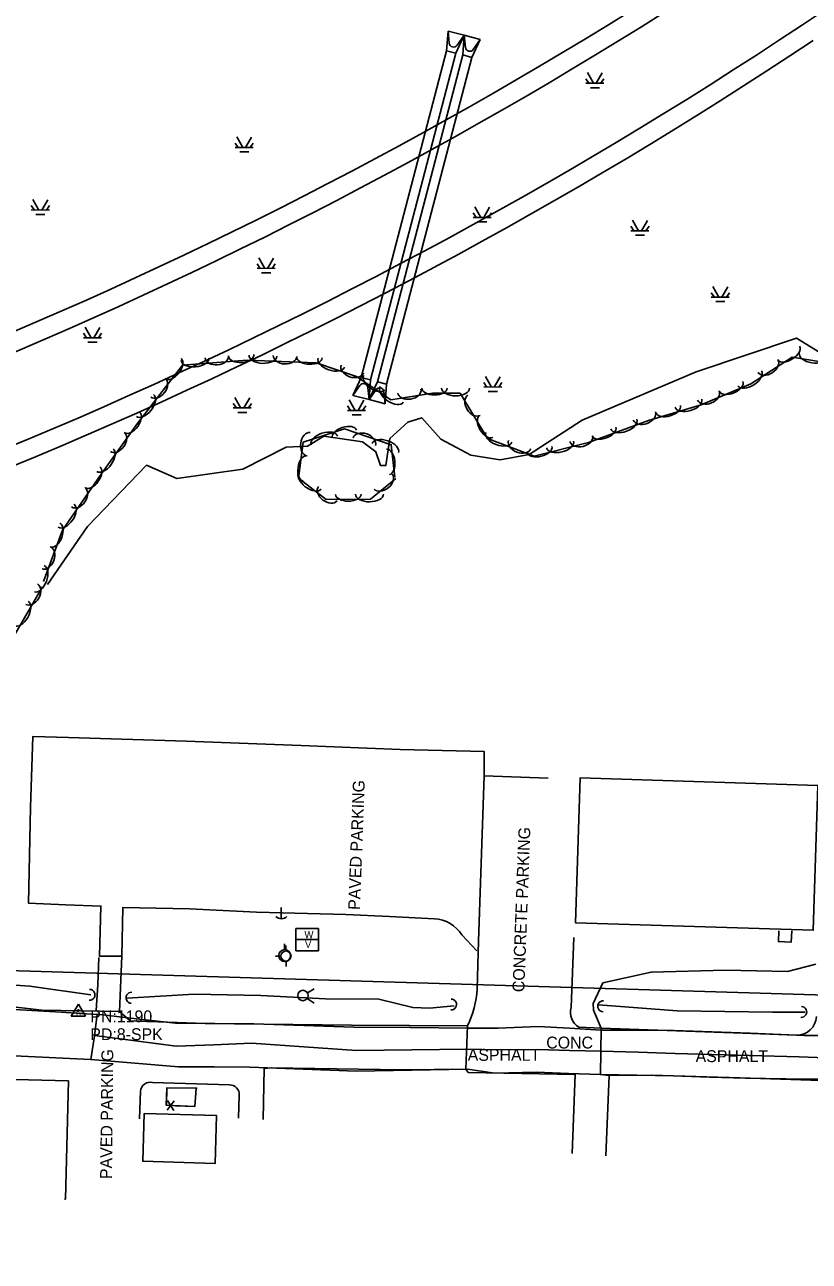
# Model space of a CAD drawing. Extents: x 978516 to 993312, y 1836504 to 1846212.
# Drawn here: x 990389 to 990719, y 1838637 to 1839157 of the extents above; entities that cross this region are included whole.
import ezdxf

# ---------------------------------------------------------------- set-up
doc = ezdxf.new("R2010")
doc.units = 0
for name, color, linetype in [('R_Drainage', 7, 'Continuous'), ('R_Proposed Road', 7, 'Continuous'), ('S_BUILDING', 7, 'Continuous'), ('S_CROSS_DRAIN', 7, 'Continuous'), ('S_EDGE_PAVEMENT', 7, 'Continuous'), ('S_FENCE', 7, 'Continuous'), ('S_FIBER_OPTIC_CABLE', 7, 'Continuous'), ('S_GRAVEL_ROAD', 7, 'Continuous'), ('S_PARKING', 7, 'Continuous'), ('S_PARKING_ANNOT', 7, 'Continuous'), ('S_PAVEMENT_CROWN', 7, 'Continuous'), ('S_SANITARY_SEWER', 7, 'Continuous'), ('S_SECONDARY_CTL', 7, 'Continuous'), ('S_SECONDARY_CTL_ANNOT', 7, 'Continuous'), ('S_SIDEWALK', 7, 'Continuous'), ('S_STREAM', 7, 'Continuous'), ('S_SURVEY_TEXT_ANNOT', 7, 'Continuous'), ('S_TREE', 7, 'Continuous'), ('S_UTILITY_POLE', 7, 'Continuous'), ('S_UTL_PT_SYM', 7, 'Continuous'), ('S_WATER_UTILITIES', 7, 'Continuous')]:
    doc.layers.add(name, color=color, linetype=linetype)

msp = doc.modelspace()

# ---------------------------------------------------------------- linework, layer by layer
at = {"layer": 'R_Drainage'}
for p, q in [((990566.26, 1839146.12), (990566.87, 1839154.4)), ((990566.87, 1839154.4), (990573.65, 1839152.63)), ((990567.38, 1839149.3), (990566.87, 1839154.4)), ((990570.13, 1839145.11), (990573.65, 1839152.63)), ((990570.71, 1839148.43), (990573.65, 1839152.63)), ((990573.03, 1839144.35), (990573.65, 1839152.63)), ((990573.65, 1839152.63), (990580.42, 1839150.86)), ((990574.15, 1839147.53), (990573.65, 1839152.63)), ((990576.9, 1839143.34), (990580.42, 1839150.86)), ((990577.48, 1839146.66), (990580.42, 1839150.86)), ((990566.26, 1839146.12), (990530.38, 1839008.72)), ((990570.13, 1839145.11), (990534.26, 1839007.71)), ((990573.03, 1839144.35), (990537.16, 1839006.96)), ((990576.9, 1839143.34), (990541.03, 1839005.95)), ((990566.26, 1839146.12), (990570.13, 1839145.11)), ((990573.03, 1839144.35), (990576.9, 1839143.34)), ((990530.38, 1839008.72), (990526.87, 1839001.2)), ((990530.38, 1839008.72), (990534.26, 1839007.71)), ((990530.38, 1839008.72), (990534.26, 1839007.71)), ((990534.26, 1839007.71), (990533.64, 1838999.43)), ((990529.81, 1839005.4), (990526.87, 1839001.2)), ((990533.14, 1839004.53), (990533.64, 1838999.43)), ((990537.16, 1839006.96), (990533.64, 1838999.43)), ((990536.58, 1839003.63), (990533.64, 1838999.43)), ((990537.16, 1839006.96), (990541.03, 1839005.95)), ((990537.16, 1839006.96), (990541.03, 1839005.95)), ((990539.91, 1839002.76), (990540.42, 1838997.66)), ((990541.03, 1839005.95), (990540.42, 1838997.66)), ((990526.87, 1839001.2), (990533.64, 1838999.43)), ((990533.64, 1838999.43), (990540.42, 1838997.66))]:
    msp.add_line(p, q, dxfattribs=at)
for centre, start, end in [((990569.21, 1839149.48), 185.6841, 325.047), ((990575.98, 1839147.71), 185.6841, 325.047), ((990531.31, 1839004.35), 5.684, 145.0468), ((990538.08, 1839002.58), 5.684, 145.0468)]:
    msp.add_arc(centre, 1.83, start, end, dxfattribs=at)
at = {"layer": 'R_Proposed Road'}
msp.add_line((991122.47, 1839427.67), (990715.93, 1839157.06), dxfattribs=at)
for radius in [1883.86, 1891.86, 1927.86, 1935.86]:
    msp.add_arc((989647.69, 1840761.9), radius, 281.66438, 303.64915, dxfattribs=at)
at = {"layer": 'S_BUILDING'}
for points in [[(990620.44, 1838779.46), (990720.46, 1838776.3), (990722.38, 1838837.2), (990622.37, 1838840.36)], [(990439.1, 1838699.31), (990469.55, 1838698.38), (990468.94, 1838678.23), (990438.48, 1838679.17)]]:
    msp.add_lwpolyline(points, close=True, dxfattribs=at)
msp.add_lwpolyline([(990162.25, 1838637.14), (990111.44, 1838638.62), (990112.66, 1838671.72), (990296.27, 1838668.9), (990296.94, 1838708.1), (990357.04, 1838706.19), (990356.84, 1838714.28), (990407.28, 1838712.94), (990405.96, 1838663.28), (990405.63, 1838663.29)], dxfattribs=at)
at = {"layer": 'S_CROSS_DRAIN'}
for centre, start, end in [((990416.09, 1838749.16), 267.4759, 87.8051), ((990433.78, 1838747.92), 87.4759, 267.8051), ((990568.13, 1838745.1), 267.4759, 87.8051), ((990632.12, 1838744.33), 87.5045, 267.8337), ((990715.37, 1838741.99), 267.5045, 87.8337)]:
    msp.add_arc(centre, 2.3, start, end, dxfattribs=at)
at = {"layer": 'S_EDGE_PAVEMENT'}
for points in [[(990730.17, 1838732.07), (990716.59, 1838732.04), (990693.85, 1838733.09), (990677.89, 1838733.62), (990661.94, 1838734.16), (990646.53, 1838734.24), (990631.13, 1838734.33), (990617.98, 1838735.09), (990604.82, 1838735.86), (990587.94, 1838735.21), (990575.09, 1838735.19), (990551.14, 1838735.41), (990527.19, 1838735.62), (990506.22, 1838736.27), (990485.25, 1838736.91), (990468.78, 1838737.08), (990452.3, 1838737.25), (990435.83, 1838739.11), (990419.36, 1838740.97), (990418.25, 1838731.92), (990416.69, 1838721.91)], [(990725.76, 1838713.7), (990708.86, 1838713.9), (990691.96, 1838714.11), (990676.77, 1838714.6), (990661.58, 1838715.09), (990646.31, 1838715.34), (990631.04, 1838715.6), (990617.58, 1838716.1), (990604.13, 1838716.6), (990586.57, 1838716.17), (990574.99, 1838717.89), (990551.67, 1838717.46), (990528.35, 1838717.02), (990505.94, 1838717.91), (990483.54, 1838718.8), (990468.5, 1838718.88), (990453.47, 1838718.96), (990435.11, 1838720.46), (990416.74, 1838721.96)]]:
    msp.add_lwpolyline(points, dxfattribs=at)
at = {"layer": 'S_FENCE'}
for p, q in [((990448.75, 1838700.65), (990451.77, 1838704.63)), ((990448.91, 1838704.74), (990451.62, 1838700.54))]:
    msp.add_line(p, q, dxfattribs=at)
for points in [[(990461.4, 1838709.92), (990448.65, 1838710.1), (990448.41, 1838702.71), (990460.45, 1838702.26), (990460.95, 1838709.74)], [(990461.4, 1838709.92), (990448.65, 1838710.1), (990448.42, 1838702.86)], [(990452.26, 1838702.56), (990460.45, 1838702.26), (990460.95, 1838709.74)]]:
    msp.add_lwpolyline(points, dxfattribs=at)
at = {"layer": 'S_FIBER_OPTIC_CABLE'}
msp.add_line((990416.73, 1838721.94), (990384.49, 1838723.54), dxfattribs=at)
at = {"layer": 'S_GRAVEL_ROAD'}
for points in [[(990419.24, 1838740.93), (990401.81, 1838741.96), (990384.38, 1838742.98), (990371.17, 1838743.63), (990357.95, 1838744.28), (990341.18, 1838744.18), (990324.42, 1838744.09), (990306.74, 1838744.16), (990289.05, 1838744.23), (990267.16, 1838743.89), (990245.27, 1838743.55), (990231.25, 1838743.81), (990217.24, 1838744.08), (990198.18, 1838745.89), (990179.57, 1838746.76), (990160.95, 1838747.63), (990143.65, 1838747.15), (990126.35, 1838746.67), (990102.9, 1838740.63), (990090.1, 1838730.07), (990086.1, 1838712.85), (990082.1, 1838695.63), (990081.35, 1838677.68)], [(990416.73, 1838721.94), (990384.49, 1838723.54), (990358.99, 1838724.35), (990317.89, 1838721.95), (990287.76, 1838722.62), (990244.69, 1838725.89), (990215, 1838727.79), (990196.32, 1838729.46), (990162.23, 1838731.93), (990129.84, 1838728.79), (990117.48, 1838722.86), (990110.2, 1838714.63), (990105.68, 1838696.99), (990104.17, 1838678)]]:
    msp.add_lwpolyline(points, dxfattribs=at)
at = {"layer": 'S_PARKING'}
for points in [[(990561.13, 1838781.14), (990542.21, 1838782.12), (990523.92, 1838782.92), (990486.34, 1838783.95), (990458.1, 1838785.37), (990430.09, 1838785.87), (990429.72, 1838765.42), (990420.29, 1838765.46), (990420.93, 1838786.49), (990406.17, 1838787.04), (990390.45, 1838787.75), (990391.36, 1838827.98), (990392.29, 1838857.83), (990407.32, 1838857.42), (990456.73, 1838855.83), (990505.13, 1838854.01), (990546.7, 1838852.38), (990582.11, 1838851.41), (990582.04, 1838841.24)], [(990609.01, 1838840.23), (990582.04, 1838841.24), (990579.62, 1838771.69), (990579.05, 1838751.65)], [(990579.03, 1838767.68), (990572.68, 1838774.38)], [(990618.58, 1838743.83), (990619.71, 1838773.28)], [(990721.52, 1838762.02), (990709.57, 1838758.99), (990683.58, 1838759.52), (990652.24, 1838758.7), (990631.96, 1838754.2), (990627.95, 1838745.59), (990628.04, 1838742.74), (990631.25, 1838735.19)], [(990396.03, 1838742.67), (990379.23, 1838744.66), (990350.23, 1838745.37), (990340.36, 1838745.73)], [(990526.22, 1838736.38), (990464.73, 1838737.13), (990433.24, 1838738.23), (990428.68, 1838742.13), (990396.03, 1838742.67)], [(990575.04, 1838736.13), (990526.22, 1838736.38)], [(990575.04, 1838736.13), (990574.31, 1838717.94)], [(990621.87, 1838735.52), (990631.25, 1838735.19), (990690.66, 1838733.1), (990713.4, 1838732.26)], [(990634.6, 1838715.19), (990630.95, 1838715.65), (990631.25, 1838735.19)], [(990547.6, 1838717.66), (990492.56, 1838718.44), (990489.52, 1838718.26), (990489.18, 1838696.72)], [(990619.11, 1838682.47), (990620.36, 1838715.6), (990575.34, 1838716.54), (990574.31, 1838717.94), (990547.6, 1838717.66)], [(990474.92, 1838711.27), (990442.65, 1838712.34)], [(991031.37, 1838705.11), (990996.81, 1838706.15), (990944.15, 1838708.52), (990919.15, 1838709.36), (990893.54, 1838708.95), (990879.56, 1838709.68), (990845.93, 1838709.92), (990804.87, 1838711.1), (990771.26, 1838711.68), (990732.22, 1838712.93), (990689.73, 1838714.23), (990652.49, 1838715.34), (990634.6, 1838715.19), (990633.18, 1838681.42)], [(990437.53, 1838708.69), (990437.09, 1838696.98)], [(990478.75, 1838697.3), (990479.11, 1838706.94)]]:
    msp.add_lwpolyline(points, dxfattribs=at)
for centre, radius, start, end in [((990625.95, 1838741.94), 7.61, 165.6124, 237.6071), ((990713.6, 1838740.46), 8.2, 268.5982, 357.1024), ((990441.71, 1838708.24), 4.21, 77.0666, 173.8761), ((990475.04, 1838707.2), 4.08, 356.343, 91.7304)]:
    msp.add_arc(centre, radius, start, end, dxfattribs=at)
for centre, major_axis, ratio, start_param, end_param in [((990560.35, 1838766.58), (-9.88, 10.72), 0.999963, 4.531876, 5.485368), ((990540.74, 1838753.59), (-12.48, 36.58), 0.991326, 3.917119, 4.336069)]:
    msp.add_ellipse(centre, major_axis=major_axis, ratio=ratio, start_param=start_param, end_param=end_param, dxfattribs=at)
at = {"layer": 'S_PAVEMENT_CROWN'}
msp.add_lwpolyline([(990725.79, 1838722.62), (990714.47, 1838723.06), (990693.63, 1838723.67), (990677.97, 1838724.08), (990662.31, 1838724.49), (990646.78, 1838724.99), (990631.25, 1838725.49), (990617.91, 1838725.82), (990604.57, 1838726.15), (990587.25, 1838725.99), (990575.07, 1838726.34), (990551.69, 1838726.06), (990528.31, 1838725.78), (990506.27, 1838727.28), (990484.22, 1838728.79), (990468.42, 1838728.19), (990452.61, 1838727.6), (990435.4, 1838729.81), (990418.19, 1838732.02)], dxfattribs=at)
at = {"layer": 'S_SANITARY_SEWER'}
msp.add_line((990326.95, 1838761.01), (990779.34, 1838747.43), dxfattribs=at)
at = {"layer": 'S_SECONDARY_CTL'}
for p, q in [((990411.45, 1838745.22), (990408.44, 1838740.26)), ((990411.45, 1838745.22), (990414.4, 1838740.26)), ((990408.44, 1838740.26), (990414.4, 1838740.26))]:
    msp.add_line(p, q, dxfattribs=at)
for radius in [0.311, 0.183, 0.103]:
    msp.add_circle((990411.45, 1838742.61), radius, dxfattribs=at)
at = {"layer": 'S_SIDEWALK'}
for points in [[(990705.97, 1838776.05), (990705.8, 1838771.55), (990711.18, 1838771.35), (990711.36, 1838776.1)], [(990418.97, 1838742.56), (990419.56, 1838753.35), (990420.06, 1838764.84)], [(990429.72, 1838765.42), (990428.68, 1838742.13)]]:
    msp.add_lwpolyline(points, dxfattribs=at)
at = {"layer": 'S_STREAM'}
for p, q in [((990624.77, 1839134.35), (990626.09, 1839132.46)), ((990624.77, 1839132.49), (990632.36, 1839132.46)), ((990625.47, 1839136.91), (990627.98, 1839132.42)), ((990631.7, 1839136.8), (990629.22, 1839132.46)), ((990632.44, 1839134.35), (990631.12, 1839132.46)), ((990626.71, 1839130.59), (990630.5, 1839130.59)), ((990477.32, 1839107.31), (990478.64, 1839105.41)), ((990478.02, 1839109.86), (990480.53, 1839105.37)), ((990484.25, 1839109.75), (990481.77, 1839105.41)), ((990484.99, 1839107.31), (990483.67, 1839105.41)), ((990477.32, 1839105.45), (990484.91, 1839105.41)), ((990479.26, 1839103.55), (990483.05, 1839103.55)), ((990391.65, 1839081.06), (990392.97, 1839079.16)), ((990392.35, 1839083.62), (990394.87, 1839079.12)), ((990398.59, 1839083.5), (990396.11, 1839079.16)), ((990399.32, 1839081.06), (990398.01, 1839079.16)), ((990578.13, 1839080.45), (990580.65, 1839075.96)), ((990584.37, 1839080.34), (990581.89, 1839076)), ((990391.65, 1839079.2), (990399.25, 1839079.16)), ((990393.59, 1839077.3), (990397.39, 1839077.3)), ((990577.44, 1839077.9), (990578.75, 1839076)), ((990577.44, 1839076.04), (990585.03, 1839076)), ((990585.11, 1839077.9), (990583.79, 1839076)), ((990644.44, 1839074.89), (990646.96, 1839070.39)), ((990579.37, 1839074.14), (990583.17, 1839074.14)), ((990643.74, 1839072.33), (990645.06, 1839070.43)), ((990643.74, 1839070.47), (990651.34, 1839070.43)), ((990650.68, 1839074.77), (990648.2, 1839070.43)), ((990651.41, 1839072.33), (990650.1, 1839070.43)), ((990645.68, 1839068.57), (990649.48, 1839068.57)), ((990486.56, 1839056.51), (990487.88, 1839054.61)), ((990486.56, 1839054.65), (990494.15, 1839054.61)), ((990487.26, 1839059.06), (990489.78, 1839054.57)), ((990493.5, 1839058.95), (990491.02, 1839054.61)), ((990494.23, 1839056.51), (990492.91, 1839054.61)), ((990488.5, 1839052.75), (990492.29, 1839052.75)), ((990677.55, 1839044.4), (990678.86, 1839042.5)), ((990678.24, 1839046.96), (990680.76, 1839042.46)), ((990684.48, 1839046.84), (990682, 1839042.5)), ((990685.22, 1839044.4), (990683.9, 1839042.5)), ((990677.55, 1839042.54), (990685.14, 1839042.5)), ((990679.48, 1839040.64), (990683.28, 1839040.64)), ((990414.23, 1839029.9), (990416.75, 1839025.4)), ((990420.47, 1839029.78), (990417.99, 1839025.44)), ((990413.54, 1839027.34), (990414.85, 1839025.44)), ((990413.54, 1839025.48), (990421.13, 1839025.44)), ((990415.47, 1839023.58), (990419.27, 1839023.58)), ((990421.21, 1839027.34), (990419.89, 1839025.44)), ((990582.57, 1839009.16), (990585.09, 1839004.67)), ((990588.81, 1839009.05), (990586.33, 1839004.71)), ((990581.87, 1839006.61), (990583.19, 1839004.71)), ((990581.87, 1839004.75), (990589.46, 1839004.71)), ((990583.81, 1839002.85), (990587.6, 1839002.85)), ((990589.54, 1839006.61), (990588.22, 1839004.71)), ((990476.54, 1838997.81), (990477.86, 1838995.91)), ((990477.24, 1839000.36), (990479.76, 1838995.87)), ((990483.48, 1839000.25), (990481, 1838995.91)), ((990484.22, 1838997.81), (990482.9, 1838995.91)), ((990525.29, 1838999.32), (990527.81, 1838994.82)), ((990531.53, 1838999.2), (990529.05, 1838994.86)), ((990476.54, 1838995.95), (990484.14, 1838995.91)), ((990478.48, 1838994.05), (990482.28, 1838994.05)), ((990524.59, 1838996.76), (990525.91, 1838994.86)), ((990524.59, 1838994.9), (990532.19, 1838994.86)), ((990526.53, 1838993), (990530.33, 1838993)), ((990532.26, 1838996.76), (990530.95, 1838994.86))]:
    msp.add_line(p, q, dxfattribs=at)
for points in [[(990398.42, 1838921.74), (990415.25, 1838946.15), (990440.02, 1838971.85), (990452.8, 1838966.31), (990480.62, 1838970.15), (990498.74, 1838979.46), (990507.73, 1838979.9), (990514.64, 1838984.1), (990530.97, 1838981.75), (990536.48, 1838977.54), (990538.45, 1838971.77), (990540.71, 1838971.69), (990542.4, 1838983.11), (990549.95, 1838990.02), (990555.83, 1838991.79), (990563.78, 1838982.87), (990576.41, 1838976.12), (990588.77, 1838974.17), (990601.05, 1838976.35), (990623.2, 1838990.75), (990671.23, 1839011.17), (990713.33, 1839025.28), (990726.86, 1839017.05)], [(990093.28, 1838766.66), (990107.01, 1838766.47), (990141.44, 1838763.79), (990172.38, 1838765.31), (990200.62, 1838761.71), (990224.26, 1838758.75), (990272.15, 1838763.31), (990319.34, 1838759.88), (990353.84, 1838755.29), (990391.09, 1838752.81), (990416.62, 1838749.12)], [(990431.85, 1838747.72), (990460.06, 1838749.38), (990488.15, 1838748.93), (990515.32, 1838747.47), (990537.74, 1838747.28), (990552.04, 1838743.86), (990559.01, 1838743.6), (990569.45, 1838744.59)], [(990630.15, 1838744.93), (990663.19, 1838742.37), (990703.32, 1838741.83), (990717.02, 1838741.94)]]:
    msp.add_lwpolyline(points, dxfattribs=at)
at = {"layer": 'S_TREE'}
for points in [[(990729.84, 1839014.37), (990711.56, 1839017.33), (990694.18, 1839006.12), (990673.36, 1838997.31), (990651.09, 1838990.67), (990625.95, 1838981.38), (990603.1, 1838975.67), (990583.51, 1838983.06), (990571.94, 1839002.12), (990560.28, 1839002.15), (990542.83, 1838999.33), (990528.41, 1839009.13), (990511.36, 1839014.95), (990482.46, 1839016.03), (990455.2, 1839013.86), (990436.19, 1838989.24), (990421.01, 1838968.15), (990404.77, 1838944.6), (990396.79, 1838922.92)], [(990544.92, 1838966.31), (990534.31, 1838957.57), (990515.61, 1838957.45), (990504, 1838966.41), (990505.99, 1838981.61), (990523.27, 1838987.18), (990542.96, 1838980.45), (990544.46, 1838966.76)], [(990396.36, 1838920.71), (990383.72, 1838899.04), (990367.48, 1838886.13), (990350.74, 1838886.75)]]:
    msp.add_lwpolyline(points, dxfattribs=at)
for centre, major_axis, ratio in [((990469.66, 1839017.4), (4.94, 0.39), 0.685311), ((990479.95, 1839017.96), (5.33, 0.43), 0.540699), ((990489.06, 1839017.91), (5.86, -0.22), 0.55008), ((990498.32, 1839017.82), (4.95, -0.19), 0.685311), ((990710.16, 1839018.95), (4.49, 2.9), 0.540699), ((990720.36, 1839018.05), (5.79, -0.94), 0.55008), ((990451.43, 1839012.44), (3.27, 4.23), 0.540699), ((990460.45, 1839016.4), (5.85, 0.47), 0.55008), ((990508.61, 1839017.17), (5.34, -0.2), 0.540699), ((990517.76, 1839015.01), (5.55, -1.89), 0.55008), ((990526.6, 1839012.27), (4.69, -1.6), 0.685311), ((990701.36, 1839013.59), (4.16, 2.69), 0.685311), ((990444.92, 1839004.44), (3.03, 3.92), 0.685311), ((990535.87, 1839006.62), (4.42, -3.01), 0.540699), ((990693.72, 1839008.35), (4.93, 3.18), 0.55008), ((990543.21, 1839001.63), (4.85, -3.3), 0.55008), ((990550.61, 1839003), (4.89, 0.79), 0.685311), ((990561.18, 1839004.27), (5.35, -0.01), 0.540699), ((990570.05, 1839004.25), (5.87, -0.01), 0.55008), ((990676.35, 1839001.17), (4.56, 1.93), 0.685311), ((990685.94, 1839004.94), (4.92, 2.08), 0.540699), ((990439.47, 1838996.95), (3.59, 4.64), 0.55008), ((990577.8, 1838997.06), (2.57, -4.24), 0.685311), ((990659.46, 1838995.38), (5.12, 1.53), 0.540699), ((990667.96, 1838997.92), (5.62, 1.68), 0.55008), ((990434.03, 1838989.86), (3.12, 4.34), 0.540699), ((990582.92, 1838988.12), (2.77, -4.57), 0.540699), ((990649.39, 1838992.58), (4.65, 1.72), 0.685311), ((990523.3, 1838984.96), (-5.09, -1.64), 0.540699), ((990632.48, 1838986.05), (5.01, 1.85), 0.540699), ((990640.79, 1838989.13), (5.5, 2.03), 0.55008), ((990427.79, 1838981.65), (2.9, 4.02), 0.685311), ((990508.27, 1838980.68), (-0.64, -4.91), 0.685311), ((990514.86, 1838982.24), (-5.59, -1.8), 0.55008), ((990531.63, 1838981.8), (-4.69, 1.6), 0.685311), ((990540.48, 1838979.06), (-5.55, 1.9), 0.55008), ((990588.22, 1838983.55), (5.49, -2.07), 0.55008), ((990596.98, 1838980.53), (4.64, -1.75), 0.685311), ((990613.97, 1838980.57), (5.69, 1.42), 0.55008), ((990622.89, 1838983.07), (4.81, 1.2), 0.685311), ((990422.59, 1838973.99), (3.43, 4.76), 0.55008), ((990541.61, 1838973.29), (-0.58, 5.31), 0.540699), ((990605.36, 1838978.43), (5.19, 1.29), 0.540699), ((990417.44, 1838966.72), (3.04, 4.4), 0.540699), ((990506.67, 1838970.5), (-0.7, -5.3), 0.540699), ((990508.83, 1838965.36), (4.65, -3.58), 0.55008), ((990539.58, 1838965), (3.83, 3.15), 0.685311), ((990411.38, 1838958.38), (2.81, 4.08), 0.685311), ((990516.32, 1838959.91), (3.92, -3.03), 0.685311), ((990406.33, 1838950.61), (3.33, 4.83), 0.55008), ((990524.96, 1838959.63), (5.35, 0.03), 0.540699), ((990533.83, 1838959.69), (5.87, 0.04), 0.55008), ((990401.73, 1838942.49), (1.85, 5.02), 0.540699), ((990397.93, 1838932.91), (1.71, 4.65), 0.685311), ((990394.97, 1838924.13), (2.03, 5.51), 0.55008), ((990391.81, 1838917.63), (2.5, 4.28), 0.685311), ((990387.37, 1838909.5), (2.96, 5.07), 0.55008)]:
    msp.add_ellipse(centre, major_axis=major_axis, ratio=ratio, start_param=3.141593, end_param=6.283185, dxfattribs=at)
at = {"layer": 'S_UTILITY_POLE'}
for p, q in [((990496.73, 1838785.86), (990496.73, 1838781.13)), ((990498.04, 1838768.19), (990498.04, 1838770.67)), ((990498.73, 1838767.6), (990498.73, 1838769.85)), ((990496.64, 1838765.47), (990494.31, 1838765.47)), ((990498.81, 1838761.05), (990498.81, 1838763.38))]:
    msp.add_line(p, q, dxfattribs=at)
for centre, radius in [((990498.19, 1838765.67), 2.5), ((990498.73, 1838765.49), 2.13)]:
    msp.add_circle(centre, radius, dxfattribs=at)
msp.add_arc((990496.79, 1838784.56), 3.41, 226.3972, 313.6028, dxfattribs=at)
at = {"layer": 'S_UTL_PT_SYM'}
msp.add_lwpolyline([(990416.73, 1838721.94), (990416.73, 1838721.99), (990416.73, 1838721.94), (990416.68, 1838721.94), (990416.73, 1838721.94), (990416.73, 1838721.89), (990416.73, 1838721.94), (990416.78, 1838721.94)], dxfattribs=at)
at = {"layer": 'S_WATER_UTILITIES'}
for p, q in [((990502.94, 1838777.12), (990512.35, 1838777.12)), ((990502.94, 1838767.7), (990502.94, 1838777.12)), ((990512.35, 1838777.12), (990512.35, 1838767.7)), ((990502.94, 1838772.43), (990512.35, 1838772.43)), ((990512.35, 1838767.7), (990502.94, 1838767.7)), ((990507.64, 1838747.64), (990510.55, 1838745.71)), ((990507.77, 1838749.95), (990510.59, 1838751.68))]:
    msp.add_line(p, q, dxfattribs=at)
msp.add_circle((990505.86, 1838748.89), 2.18, dxfattribs=at)

# ---------------------------------------------------------------- texts
at = {"layer": 'S_PARKING_ANNOT'}
for s, rotation, p in [('PAVED PARKING', 87.8514, (990529.85, 1838784.79)), ('CONCRETE PARKING', 87.8514, (990598.92, 1838750.2)), ('PAVED PARKING', 89.3913, (990425.57, 1838671.67))]:
    msp.add_text(s, height=5.0005, rotation=rotation, dxfattribs=at).set_placement(p)
at = {"layer": 'S_SECONDARY_CTL'}
msp.add_text('TV', height=1.5, dxfattribs=at).set_placement((990410.25, 1838740.6))
at = {"layer": 'S_SECONDARY_CTL_ANNOT'}
for s, p in [('PN:1190', (990416.45, 1838737.61)), ('PD:8-SPK', (990416.45, 1838730.11))]:
    msp.add_text(s, height=5, dxfattribs=at).set_placement(p)
at = {"layer": 'S_SURVEY_TEXT_ANNOT'}
for s, p in [('CONC', (990608.16, 1838726.6)), ('ASPHALT', (990575.14, 1838721.42)), ('ASPHALT', (990670.97, 1838720.88))]:
    msp.add_text(s, height=5, dxfattribs=at).set_placement(p)
at = {"layer": 'S_WATER_UTILITIES'}
for s, p in [('W', (990506.49, 1838772.96)), ('V', (990506.72, 1838768.9))]:
    msp.add_text(s, height=3, dxfattribs=at).set_placement(p)

doc.saveas('drawing.dxf')
